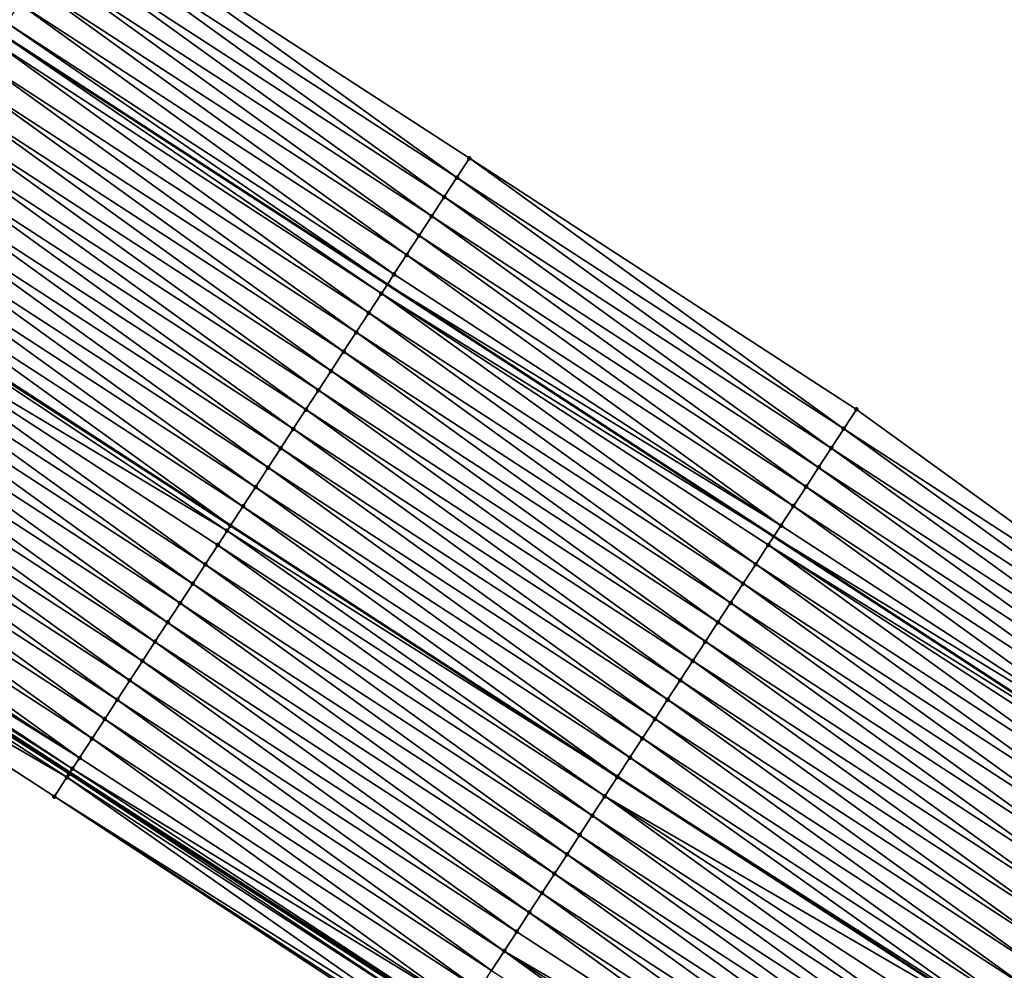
# Model space of a CAD drawing. Header units: feet. Extents: x 2017424 to 2024169, y 808042 to 818730.
# Tile 265 of 329: x 2021634 to 2021676, y 814986 to 815027. Entities that reach past the tile are written whole.
import ezdxf

# ---------------------------------------------------------------- set-up
doc = ezdxf.new("R2010")
doc.units = ezdxf.units.FT
doc.header["$MEASUREMENT"] = 0
for name, color, linetype, lineweight in [('EP_Travel Lane', 172, 'Continuous', 53), ('NB-Road Shots', 141, 'Continuous', 100), ('NB-Road X-Section', 40, 'Continuous', 13), ('STRIPING', 60, 'Continuous', 53)]:
    doc.layers.add(name, color=color, linetype=linetype, lineweight=lineweight)
doc.layers.add('I-77-MM15-17_NB-Surface-BORDER', color=7, linetype='Continuous')
doc.layers.add('I-77-MM15-17_NB-Surface-TIN', color=7, linetype='Continuous')

msp = doc.modelspace()

# ---------------------------------------------------------------- linework, layer by layer
at = {"layer": 'EP_Travel Lane'}
for points in [[(2021582.832072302, 815059.0955359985, 243.9616392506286), (2021599.030006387, 815047.9141946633, 244.4172410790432), (2021615.846685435, 815037.092361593, 244.738032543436), (2021632.660341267, 815026.2724740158, 245.2276006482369), (2021649.444049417, 815015.3863748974, 245.6328222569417), (2021666.188384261, 815004.4595827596, 246.1222507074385), (2021682.93083216, 814993.5340219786, 246.6919908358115), (2021699.67319077, 814982.6085194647, 247.2655303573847), (2021716.415935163, 814971.6827652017, 247.8226491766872), (2021733.158527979, 814960.7571098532, 248.386220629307), (2021749.900246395, 814949.8320251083, 248.9870081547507), (2021766.641807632, 814938.9070429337, 249.5944856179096), (2021783.383765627, 814927.9818018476, 250.1850750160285), (2021800.125270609, 814917.0568563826, 250.7949485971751), (2021816.880822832, 814906.1512384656, 251.4447637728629), (2021833.642137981, 814895.2612604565, 252.1279127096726), (2021850.40309877, 814884.3715126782, 252.8234227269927), (2021867.163695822, 814873.4820012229, 253.5316209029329), (2021883.924481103, 814862.5923674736, 254.2332520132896), (2021900.685677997, 814851.7024662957, 254.9205264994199), (2021917.447460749, 814840.8121844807, 255.587366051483), (2021934.209168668, 814829.9219512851, 256.2568154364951), (2021950.970670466, 814819.0318520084, 256.9334546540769), (2021967.732492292, 814808.1415448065, 257.5989318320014)], [(2021568.657210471, 815038.6342230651, 244.6175538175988), (2021585.467176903, 815027.0171468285, 244.9923675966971), (2021602.204643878, 815016.0722930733, 245.2916457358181), (2021618.939905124, 815005.1288816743, 245.714643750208), (2021635.685867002, 814994.2232422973, 246.0701522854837), (2021652.45550403, 814983.3323883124, 246.500877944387), (2021669.222810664, 814972.4430477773, 247.0306497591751), (2021685.989110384, 814961.5543611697, 247.6032181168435), (2021702.754910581, 814950.6659989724, 248.1970182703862), (2021719.521193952, 814939.7773229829, 248.7702812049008), (2021736.287310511, 814928.8887553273, 249.3506341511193), (2021753.05206261, 814918.0010738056, 249.9889786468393), (2021769.816972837, 814907.1132895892, 250.6206040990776), (2021786.5820769, 814896.2253794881, 251.2439869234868), (2021803.340871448, 814885.3389178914, 251.886172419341), (2021820.10320424, 814874.4482787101, 252.5338270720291), (2021836.863933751, 814863.5586811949, 253.2374042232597), (2021853.625174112, 814852.6687517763, 253.9231614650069), (2021870.385093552, 814841.7796805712, 254.6549955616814), (2021887.146306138, 814830.8897691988, 255.3417227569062), (2021903.907269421, 814820.0000198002, 256.0371455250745), (2021920.669073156, 814809.1097243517, 256.7032531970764), (2021937.431189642, 814798.2192257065, 257.3584516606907), (2021954.191731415, 814787.329750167, 258.0685761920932)]]:
    msp.add_polyline3d(points, dxfattribs=at)
at = {"layer": 'I-77-MM15-17_NB-Surface-BORDER', "color": 3, "linetype": 'Continuous', "lineweight": -3}
for points in [[(2021584.339548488, 815061.2717490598, 243.9029914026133), (2021602.11297352, 815052.6646779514, 244.2960806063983), (2021619.437334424, 815042.624514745, 244.5814149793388), (2021636.213578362, 815031.7479354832, 245.096858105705), (2021653.000137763, 815020.8541687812, 245.475953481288), (2021669.768746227, 815009.9644642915, 245.9597472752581), (2021685.990390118, 814998.2375994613, 246.5423131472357), (2021702.757227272, 814987.3490452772, 247.1013863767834), (2021718.978525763, 814975.6224047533, 247.6986291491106)], [(2021685.199204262, 814960.336178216, 247.5675174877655), (2021668.551094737, 814971.4071849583, 247.001237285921), (2021651.724405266, 814982.2051289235, 246.472331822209), (2021635.01355901, 814993.1868009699, 246.0472084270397), (2021618.250809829, 815004.0651049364, 245.6915828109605)]]:
    msp.add_polyline3d(points, dxfattribs=at)
at = {"layer": 'I-77-MM15-17_NB-Surface-TIN', "color": 128, "linetype": 'Continuous', "lineweight": -3}
for points in [[(2021652.454899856, 815020.015887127, 245.5013422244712), (2021636.213578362, 815031.7479354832, 245.096858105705), (2021635.669274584, 815030.9090472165, 245.1136189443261)], [(2021652.454899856, 815020.015887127, 245.5013422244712), (2021653.000137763, 815020.8541687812, 245.475953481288), (2021636.213578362, 815031.7479354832, 245.096858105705)], [(2021651.909671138, 815019.1775995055, 245.5263404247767), (2021635.669274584, 815030.9090472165, 245.1136189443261), (2021635.124779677, 815030.0702828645, 245.1410732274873)], [(2021651.909671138, 815019.1775995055, 245.5263404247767), (2021652.454899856, 815020.015887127, 245.5013422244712), (2021635.669274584, 815030.9090472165, 245.1136189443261)], [(2021651.3644448, 815018.3393103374, 245.5512374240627), (2021635.124779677, 815030.0702828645, 245.1410732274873), (2021634.580622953, 815029.2312992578, 245.1496065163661)], [(2021651.3644448, 815018.3393103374, 245.5512374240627), (2021651.909671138, 815019.1775995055, 245.5263404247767), (2021635.124779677, 815030.0702828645, 245.1410732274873)], [(2021650.819213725, 815017.5010242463, 245.5763357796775), (2021634.580622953, 815029.2312992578, 245.1496065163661), (2021634.036289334, 815028.3924303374, 245.1680368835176)], [(2021650.819213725, 815017.5010242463, 245.5763357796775), (2021651.3644448, 815018.3393103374, 245.5512374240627), (2021634.580622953, 815029.2312992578, 245.1496065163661)], [(2021650.274005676, 815016.6627232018, 245.6004555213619), (2021634.036289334, 815028.3924303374, 245.1680368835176), (2021633.491862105, 815027.5536221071, 245.1917046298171)], [(2021650.274005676, 815016.6627232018, 245.6004555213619), (2021650.819213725, 815017.5010242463, 245.5763357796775), (2021634.036289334, 815028.3924303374, 245.1680368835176)], [(2021649.728847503, 815015.8243897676, 245.6224554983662), (2021633.491862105, 815027.5536221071, 245.1917046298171), (2021632.947448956, 815026.7148047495, 245.2145846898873)], [(2021649.728847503, 815015.8243897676, 245.6224554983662), (2021650.274005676, 815016.6627232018, 245.6004555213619), (2021633.491862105, 815027.5536221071, 245.1917046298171)], [(2021632.947448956, 815026.7148047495, 245.2145846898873), (2021632.660341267, 815026.2724740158, 245.2276006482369), (2021649.444049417, 815015.3863748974, 245.6328222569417)], [(2021649.728847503, 815015.8243897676, 245.6224554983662), (2021632.947448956, 815026.7148047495, 245.2145846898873), (2021649.444049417, 815015.3863748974, 245.6328222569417)], [(2021649.183740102, 815014.9860233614, 245.642297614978), (2021632.660341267, 815026.2724740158, 245.2276006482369), (2021632.403003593, 815025.8760082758, 245.2392669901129)], [(2021649.183740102, 815014.9860233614, 245.642297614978), (2021649.444049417, 815015.3863748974, 245.6328222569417), (2021632.660341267, 815026.2724740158, 245.2276006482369)], [(2021648.638736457, 815014.1475895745, 245.6577299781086), (2021632.403003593, 815025.8760082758, 245.2392669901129), (2021631.858552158, 815025.0372157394, 245.2642890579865)], [(2021648.638736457, 815014.1475895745, 245.6577299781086), (2021649.183740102, 815014.9860233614, 245.642297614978), (2021632.403003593, 815025.8760082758, 245.2392669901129)], [(2021648.093430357, 815013.3093522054, 245.6860169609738), (2021631.858552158, 815025.0372157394, 245.2642890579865), (2021631.313962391, 815024.1985128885, 245.2970507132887)], [(2021648.093430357, 815013.3093522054, 245.6860169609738), (2021648.638736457, 815014.1475895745, 245.6577299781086), (2021631.858552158, 815025.0372157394, 245.2642890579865)], [(2021647.548028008, 815012.4711773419, 245.7183946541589), (2021631.313962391, 815024.1985128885, 245.2970507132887), (2021630.76941632, 815023.3597817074, 245.3273675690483)], [(2021647.548028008, 815012.4711773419, 245.7183946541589), (2021648.093430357, 815013.3093522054, 245.6860169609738), (2021631.313962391, 815024.1985128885, 245.2970507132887)], [(2021647.002647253, 815011.6329884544, 245.7498545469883), (2021630.76941632, 815023.3597817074, 245.3273675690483), (2021630.224917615, 815022.5210198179, 245.3550343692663)], [(2021647.002647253, 815011.6329884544, 245.7498545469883), (2021647.548028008, 815012.4711773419, 245.7183946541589), (2021630.76941632, 815023.3597817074, 245.3273675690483)], [(2021646.457309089, 815010.7947719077, 245.7795042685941), (2021630.224917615, 815022.5210198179, 245.3550343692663), (2021629.680440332, 815021.6822440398, 245.3815026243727)], [(2021646.457309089, 815010.7947719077, 245.7795042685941), (2021647.002647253, 815011.6329884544, 245.7498545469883), (2021630.224917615, 815022.5210198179, 245.3550343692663)], [(2021645.912028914, 815009.9565177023, 245.8066894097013), (2021629.680440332, 815021.6822440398, 245.3815026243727), (2021629.135952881, 815020.8434748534, 245.4085397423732)], [(2021645.912028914, 815009.9565177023, 245.8066894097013), (2021646.457309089, 815010.7947719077, 245.7795042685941), (2021629.680440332, 815021.6822440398, 245.3815026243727)], [(2021645.366843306, 815009.1182020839, 245.8298553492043), (2021629.135952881, 815020.8434748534, 245.4085397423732), (2021628.591524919, 815020.0046670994, 245.4322485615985)], [(2021645.366843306, 815009.1182020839, 245.8298553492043), (2021645.912028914, 815009.9565177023, 245.8066894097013), (2021629.135952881, 815020.8434748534, 245.4085397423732)], [(2021669.223385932, 815009.1262621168, 245.9903374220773), (2021653.000137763, 815020.8541687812, 245.475953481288), (2021652.454899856, 815020.015887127, 245.5013422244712)], [(2021669.223385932, 815009.1262621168, 245.9903374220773), (2021669.768746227, 815009.9644642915, 245.9597472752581), (2021653.000137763, 815020.8541687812, 245.475953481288)], [(2021644.821709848, 815008.2798525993, 245.8508049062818), (2021628.591524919, 815020.0046670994, 245.4322485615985), (2021628.04712529, 815019.1658409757, 245.4543721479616)], [(2021644.821709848, 815008.2798525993, 245.8508049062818), (2021645.366843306, 815009.1182020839, 245.8298553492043), (2021628.591524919, 815020.0046670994, 245.4322485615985)], [(2021668.67833132, 815008.2878614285, 246.007935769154), (2021652.454899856, 815020.015887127, 245.5013422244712), (2021651.909671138, 815019.1775995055, 245.5263404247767)], [(2021668.67833132, 815008.2878614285, 246.007935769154), (2021669.223385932, 815009.1262621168, 245.9903374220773), (2021652.454899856, 815020.015887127, 245.5013422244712)], [(2021644.276497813, 815007.4415541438, 245.8750940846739), (2021628.04712529, 815019.1658409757, 245.4543721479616), (2021627.502697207, 815018.327033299, 245.4780876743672)], [(2021644.276497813, 815007.4415541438, 245.8750940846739), (2021644.821709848, 815008.2798525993, 245.8508049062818), (2021628.04712529, 815019.1658409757, 245.4543721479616)], [(2021668.133100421, 815007.4495752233, 246.0330264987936), (2021651.909671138, 815019.1775995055, 245.5263404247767), (2021651.3644448, 815018.3393103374, 245.5512374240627)], [(2021668.133100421, 815007.4495752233, 246.0330264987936), (2021668.67833132, 815008.2878614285, 246.007935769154), (2021651.909671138, 815019.1775995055, 245.5263404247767)], [(2021643.731162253, 815006.6033359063, 245.9046331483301), (2021627.502697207, 815018.327033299, 245.4780876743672), (2021626.958229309, 815017.488251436, 245.5040308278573)], [(2021643.731162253, 815006.6033359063, 245.9046331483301), (2021644.276497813, 815007.4415541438, 245.8750940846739), (2021627.502697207, 815018.327033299, 245.4780876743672)], [(2021667.587852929, 815006.6112997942, 246.0588224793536), (2021651.3644448, 815018.3393103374, 245.5512374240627), (2021650.819213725, 815017.5010242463, 245.5763357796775)], [(2021667.587852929, 815006.6112997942, 246.0588224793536), (2021668.133100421, 815007.4495752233, 246.0330264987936), (2021651.3644448, 815018.3393103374, 245.5512374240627)], [(2021643.18581201, 815005.7651272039, 245.9347962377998), (2021626.958229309, 815017.488251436, 245.5040308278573), (2021626.41373608, 815016.6494859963, 245.5313912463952)], [(2021643.18581201, 815005.7651272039, 245.9347962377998), (2021643.731162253, 815006.6033359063, 245.9046331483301), (2021626.958229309, 815017.488251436, 245.5040308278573)], [(2021667.042563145, 815005.7730518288, 246.0864158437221), (2021650.819213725, 815017.5010242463, 245.5763357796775), (2021650.274005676, 815016.6627232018, 245.6004555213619)], [(2021667.042563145, 815005.7730518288, 246.0864158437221), (2021667.587852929, 815006.6112997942, 246.0588224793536), (2021650.819213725, 815017.5010242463, 245.5763357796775)], [(2021626.41373608, 815016.6494859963, 245.5313912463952), (2021625.875502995, 815015.8203321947, 245.5576247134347), (2021642.646859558, 815004.9364176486, 245.958115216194)], [(2021643.18581201, 815005.7651272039, 245.9347962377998), (2021626.41373608, 815016.6494859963, 245.5313912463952), (2021642.646859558, 815004.9364176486, 245.958115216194)], [(2021666.497369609, 815004.9347413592, 246.1099185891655), (2021650.274005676, 815016.6627232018, 245.6004555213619), (2021649.728847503, 815015.8243897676, 245.6224554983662)], [(2021666.497369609, 815004.9347413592, 246.1099185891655), (2021667.042563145, 815005.7730518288, 246.0864158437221), (2021650.274005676, 815016.6627232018, 245.6004555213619)], [(2021642.498105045, 815004.707659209, 245.9639882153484), (2021625.842465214, 815015.7694214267, 245.5588336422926), (2021625.325221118, 815014.9716494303, 245.5597323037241)], [(2021642.640616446, 815004.9268180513, 245.9583853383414), (2021625.869257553, 815015.8107110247, 245.5579291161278), (2021625.842465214, 815015.7694214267, 245.5588336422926)], [(2021642.498105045, 815004.707659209, 245.9639882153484), (2021642.640616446, 815004.9268180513, 245.9583853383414), (2021625.842465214, 815015.7694214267, 245.5588336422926)], [(2021642.640616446, 815004.9268180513, 245.9583853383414), (2021625.875502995, 815015.8203321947, 245.5576247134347), (2021625.869257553, 815015.8107110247, 245.5579291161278)], [(2021642.640616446, 815004.9268180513, 245.9583853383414), (2021642.646859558, 815004.9364176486, 245.958115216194), (2021625.875502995, 815015.8203321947, 245.5576247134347)], [(2021666.497369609, 815004.9347413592, 246.1099185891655), (2021649.728847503, 815015.8243897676, 245.6224554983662), (2021649.444049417, 815015.3863748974, 245.6328222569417)], [(2021649.183740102, 815014.9860233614, 245.642297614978), (2021666.188384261, 815004.4595827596, 246.1222507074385), (2021649.444049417, 815015.3863748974, 245.6328222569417)], [(2021666.497369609, 815004.9347413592, 246.1099185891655), (2021649.444049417, 815015.3863748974, 245.6328222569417), (2021666.188384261, 815004.4595827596, 246.1222507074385)], [(2021641.550987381, 815003.2497048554, 245.9731752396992), (2021625.325221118, 815014.9716494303, 245.5597323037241), (2021624.780961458, 815014.1327325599, 245.5740247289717)], [(2021641.550987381, 815003.2497048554, 245.9731752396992), (2021642.095890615, 815004.0882038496, 245.9620103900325), (2021625.325221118, 815014.9716494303, 245.5597323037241)], [(2021642.095890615, 815004.0882038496, 245.9620103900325), (2021642.498105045, 815004.707659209, 245.9639882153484), (2021625.325221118, 815014.9716494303, 245.5597323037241)], [(2021665.406935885, 815003.2581507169, 246.1589068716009), (2021649.183740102, 815014.9860233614, 245.642297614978), (2021648.638736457, 815014.1475895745, 245.6577299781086)], [(2021665.952217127, 815004.096404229, 246.131676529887), (2021666.188384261, 815004.4595827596, 246.1222507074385), (2021649.183740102, 815014.9860233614, 245.642297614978)], [(2021665.406935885, 815003.2581507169, 246.1589068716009), (2021665.952217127, 815004.096404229, 246.131676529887), (2021649.183740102, 815014.9860233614, 245.642297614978)], [(2021641.006104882, 815002.4111923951, 245.9834588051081), (2021624.780961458, 815014.1327325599, 245.5740247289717), (2021624.236793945, 815013.2937559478, 245.5831616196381)], [(2021641.006104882, 815002.4111923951, 245.9834588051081), (2021641.550987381, 815003.2497048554, 245.9731752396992), (2021624.780961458, 815014.1327325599, 245.5740247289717)], [(2021664.861597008, 815002.4199346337, 246.1885867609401), (2021648.638736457, 815014.1475895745, 245.6577299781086), (2021648.093430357, 815013.3093522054, 245.6860169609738)], [(2021664.861597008, 815002.4199346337, 246.1885867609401), (2021665.406935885, 815003.2581507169, 246.1589068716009), (2021648.638736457, 815014.1475895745, 245.6577299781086)], [(2021640.461293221, 815001.5726339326, 245.9907317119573), (2021624.236793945, 815013.2937559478, 245.5831616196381), (2021623.692448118, 815012.4548949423, 245.6022750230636)], [(2021640.461293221, 815001.5726339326, 245.9907317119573), (2021641.006104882, 815002.4111923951, 245.9834588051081), (2021624.236793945, 815013.2937559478, 245.5831616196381)], [(2021664.316309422, 815001.5816852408, 246.2160866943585), (2021648.093430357, 815013.3093522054, 245.6860169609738), (2021647.548028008, 815012.4711773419, 245.7183946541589)], [(2021664.316309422, 815001.5816852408, 246.2160866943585), (2021664.861597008, 815002.4199346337, 246.1885867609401), (2021648.093430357, 815013.3093522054, 245.6860169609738)], [(2021639.916304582, 815000.7341904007, 246.0055263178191), (2021623.692448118, 815012.4548949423, 245.6022750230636), (2021623.148098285, 815011.6160365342, 245.6216125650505)], [(2021639.916304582, 815000.7341904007, 246.0055263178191), (2021640.461293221, 815001.5726339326, 245.9907317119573), (2021623.692448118, 815012.4548949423, 245.6022750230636)], [(2021663.770996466, 815000.7434523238, 246.2446649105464), (2021647.548028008, 815012.4711773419, 245.7183946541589), (2021647.002647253, 815011.6329884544, 245.7498545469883)], [(2021663.770996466, 815000.7434523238, 246.2446649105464), (2021664.316309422, 815001.5816852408, 246.2160866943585), (2021647.548028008, 815012.4711773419, 245.7183946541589)], [(2021639.371278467, 814999.8957712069, 246.0219137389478), (2021623.148098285, 815011.6160365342, 245.6216125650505), (2021622.6037494, 815010.7771775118, 245.6408970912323)], [(2021639.371278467, 814999.8957712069, 246.0219137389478), (2021639.916304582, 815000.7341904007, 246.0055263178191), (2021623.148098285, 815011.6160365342, 245.6216125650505)], [(2021663.225746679, 814999.9051783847, 246.270558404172), (2021647.002647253, 815011.6329884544, 245.7498545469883), (2021646.457309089, 815010.7947719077, 245.7795042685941)], [(2021663.225746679, 814999.9051783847, 246.270558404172), (2021663.770996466, 815000.7434523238, 246.2446649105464), (2021647.002647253, 815011.6329884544, 245.7498545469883)], [(2021638.826370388, 814999.0572753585, 246.0332844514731), (2021622.6037494, 815010.7771775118, 245.6408970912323), (2021622.059436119, 815009.9382954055, 245.658189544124)], [(2021638.826370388, 814999.0572753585, 246.0332844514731), (2021639.371278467, 814999.8957712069, 246.0219137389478), (2021622.6037494, 815010.7771775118, 245.6408970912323)], [(2021662.680597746, 814999.0668389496, 246.2921654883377), (2021646.457309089, 815010.7947719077, 245.7795042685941), (2021645.912028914, 815009.9565177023, 245.8066894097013)], [(2021662.680597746, 814999.0668389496, 246.2921654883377), (2021663.225746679, 814999.9051783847, 246.270558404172), (2021646.457309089, 815010.7947719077, 245.7795042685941)], [(2021638.28153132, 814998.2187346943, 246.0417221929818), (2021622.059436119, 815009.9382954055, 245.658189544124), (2021621.515234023, 815009.0993412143, 245.669261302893)], [(2021638.28153132, 814998.2187346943, 246.0417221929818), (2021638.826370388, 814999.0572753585, 246.0332844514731), (2021622.059436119, 815009.9382954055, 245.658189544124)], [(2021662.135517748, 814998.2284547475, 246.3108427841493), (2021645.912028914, 815009.9565177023, 245.8066894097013), (2021645.366843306, 815009.1182020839, 245.8298553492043)], [(2021662.135517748, 814998.2284547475, 246.3108427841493), (2021662.680597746, 814999.0668389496, 246.2921654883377), (2021645.912028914, 815009.9565177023, 245.8066894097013)], [(2021685.990390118, 814998.2375994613, 246.5423131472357), (2021669.768746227, 815009.9644642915, 245.9597472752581), (2021669.223385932, 815009.1262621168, 245.9903374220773)], [(2021637.736777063, 814997.3801389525, 246.0465553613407), (2021621.515234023, 815009.0993412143, 245.669261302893), (2021620.971018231, 815008.2603959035, 245.6810994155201)], [(2021637.736777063, 814997.3801389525, 246.0465553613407), (2021638.28153132, 814998.2187346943, 246.0417221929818), (2021621.515234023, 815009.0993412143, 245.669261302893)], [(2021661.590433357, 814997.3900733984, 246.3297067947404), (2021645.366843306, 815009.1182020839, 245.8298553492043), (2021644.821709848, 815008.2798525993, 245.8508049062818)], [(2021661.590433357, 814997.3900733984, 246.3297067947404), (2021662.135517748, 814998.2284547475, 246.3108427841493), (2021645.366843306, 815009.1182020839, 245.8298553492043)], [(2021685.445086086, 814997.399360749, 246.5705119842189), (2021669.223385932, 815009.1262621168, 245.9903374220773), (2021668.67833132, 815008.2878614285, 246.007935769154)], [(2021685.445086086, 814997.399360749, 246.5705119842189), (2021685.990390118, 814998.2375994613, 246.5423131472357), (2021669.223385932, 815009.1262621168, 245.9903374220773)], [(2021637.191998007, 814996.5415593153, 246.0524425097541), (2021620.971018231, 815008.2603959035, 245.6810994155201), (2021620.426833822, 815007.4214302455, 245.6911816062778)], [(2021637.191998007, 814996.5415593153, 246.0524425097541), (2021637.736777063, 814997.3801389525, 246.0465553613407), (2021620.971018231, 815008.2603959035, 245.6810994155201)], [(2021661.045303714, 814996.551721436, 246.3504940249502), (2021644.821709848, 815008.2798525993, 245.8508049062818), (2021644.276497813, 815007.4415541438, 245.8750940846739)], [(2021661.045303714, 814996.551721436, 246.3504940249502), (2021661.590433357, 814997.3900733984, 246.3297067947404), (2021644.821709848, 815008.2798525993, 245.8508049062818)], [(2021684.89969473, 814996.5611787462, 246.6024221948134), (2021668.67833132, 815008.2878614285, 246.007935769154), (2021668.133100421, 815007.4495752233, 246.0330264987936)], [(2021684.89969473, 814996.5611787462, 246.6024221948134), (2021685.445086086, 814997.399360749, 246.5705119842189), (2021668.67833132, 815008.2878614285, 246.007935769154)], [(2021636.647228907, 814995.7029732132, 246.0579065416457), (2021620.426833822, 815007.4214302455, 245.6911816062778), (2021619.882625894, 815006.5824798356, 245.7025796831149)], [(2021636.647228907, 814995.7029732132, 246.0579065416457), (2021637.191998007, 814996.5415593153, 246.0524425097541), (2021620.426833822, 815007.4214302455, 245.6911816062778)], [(2021660.50003608, 814995.7134590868, 246.3771460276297), (2021644.276497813, 815007.4415541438, 245.8750940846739), (2021643.731162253, 815006.6033359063, 245.9046331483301)], [(2021660.50003608, 814995.7134590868, 246.3771460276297), (2021661.045303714, 814996.551721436, 246.3504940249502), (2021644.276497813, 815007.4415541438, 245.8750940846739)], [(2021684.354418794, 814995.7229217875, 246.6294268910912), (2021668.133100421, 815007.4495752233, 246.0330264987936), (2021667.587852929, 815006.6112997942, 246.0588224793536)], [(2021684.354418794, 814995.7229217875, 246.6294268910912), (2021684.89969473, 814996.5611787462, 246.6024221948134), (2021668.133100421, 815007.4495752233, 246.0330264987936)], [(2021636.102417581, 814994.8644145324, 246.0651651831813), (2021619.882625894, 815006.5824798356, 245.7025796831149), (2021619.338419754, 815005.743528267, 245.71387775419)], [(2021636.102417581, 814994.8644145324, 246.0651651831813), (2021636.647228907, 814995.7029732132, 246.0579065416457), (2021619.882625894, 815006.5824798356, 245.7025796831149)], [(2021659.954792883, 814994.8751808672, 246.4027593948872), (2021643.731162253, 815006.6033359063, 245.9046331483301), (2021643.18581201, 815005.7651272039, 245.9347962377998)], [(2021659.954792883, 814994.8751808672, 246.4027593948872), (2021660.50003608, 814995.7134590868, 246.3771460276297), (2021643.731162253, 815006.6033359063, 245.9046331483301)], [(2021683.809173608, 814994.8846448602, 246.6551247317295), (2021667.587852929, 815006.6112997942, 246.0588224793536), (2021667.042563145, 815005.7730518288, 246.0864158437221)], [(2021683.809173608, 814994.8846448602, 246.6551247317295), (2021684.354418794, 814995.7229217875, 246.6294268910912), (2021667.587852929, 815006.6112997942, 246.0588224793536)], [(2021635.795772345, 814994.3926602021, 246.0736308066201), (2021619.129358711, 815005.4212204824, 245.7177587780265), (2021619.059944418, 815005.3141304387, 245.7171429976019)], [(2021636.102417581, 814994.8644145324, 246.0651651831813), (2021619.338419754, 815005.743528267, 245.71387775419), (2021619.129358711, 815005.4212204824, 245.7177587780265)], [(2021635.795772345, 814994.3926602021, 246.0736308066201), (2021636.102417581, 814994.8644145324, 246.0651651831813), (2021619.129358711, 815005.4212204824, 245.7177587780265)], [(2021643.18581201, 815005.7651272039, 245.9347962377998), (2021642.646859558, 815004.9364176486, 245.958115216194), (2021659.415875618, 814994.0464496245, 246.4246053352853)], [(2021659.954792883, 814994.8751808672, 246.4027593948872), (2021643.18581201, 815005.7651272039, 245.9347962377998), (2021659.415875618, 814994.0464496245, 246.4246053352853)], [(2021683.263932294, 814994.0463654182, 246.6806579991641), (2021667.042563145, 815005.7730518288, 246.0864158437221), (2021666.497369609, 815004.9347413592, 246.1099185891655)], [(2021683.263932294, 814994.0463654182, 246.6806579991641), (2021683.809173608, 814994.8846448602, 246.6551247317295), (2021667.042563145, 815005.7730518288, 246.0864158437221)], [(2021635.648725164, 814994.1659885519, 246.0689767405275), (2021618.939905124, 815005.1288816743, 245.714643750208), (2021618.794455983, 815004.9044195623, 245.7116154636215)], [(2021635.795772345, 814994.3926602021, 246.0736308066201), (2021619.059944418, 815005.3141304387, 245.7171429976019), (2021618.939905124, 815005.1288816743, 245.714643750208)], [(2021635.795772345, 814994.3926602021, 246.0736308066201), (2021618.939905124, 815005.1288816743, 245.714643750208), (2021635.685867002, 814994.2232422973, 246.0701522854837)], [(2021635.648725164, 814994.1659885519, 246.0689767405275), (2021635.685867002, 814994.2232422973, 246.0701522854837), (2021618.939905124, 815005.1288816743, 245.714643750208)], [(2021659.409634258, 814994.0368477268, 246.4247784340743), (2021642.646859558, 815004.9364176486, 245.958115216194), (2021642.640616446, 815004.9268180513, 245.9583853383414)], [(2021659.41543728, 814994.0457755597, 246.4246231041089), (2021659.415875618, 814994.0464496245, 246.4246053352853), (2021642.646859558, 815004.9364176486, 245.958115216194)], [(2021659.409634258, 814994.0368477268, 246.4247784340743), (2021659.41543728, 814994.0457755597, 246.4246231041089), (2021642.646859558, 815004.9364176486, 245.958115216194)], [(2021635.557785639, 814994.0257393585, 246.0647998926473), (2021618.794455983, 815004.9044195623, 245.7116154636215), (2021618.250809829, 815004.0651049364, 245.6915828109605)], [(2021635.557785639, 814994.0257393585, 246.0647998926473), (2021635.648725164, 814994.1659885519, 246.0689767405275), (2021618.794455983, 815004.9044195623, 245.7116154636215)], [(2021658.865098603, 814993.1981100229, 246.4203206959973), (2021642.498105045, 815004.707659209, 245.9639882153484), (2021642.095890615, 815004.0882038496, 245.9620103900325)], [(2021659.409634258, 814994.0368477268, 246.4247784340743), (2021642.640616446, 815004.9268180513, 245.9583853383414), (2021642.498105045, 815004.707659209, 245.9639882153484)], [(2021658.865098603, 814993.1981100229, 246.4203206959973), (2021659.409634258, 814994.0368477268, 246.4247784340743), (2021642.498105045, 815004.707659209, 245.9639882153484)], [(2021683.263932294, 814994.0463654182, 246.6806579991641), (2021666.497369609, 815004.9347413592, 246.1099185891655), (2021666.188384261, 815004.4595827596, 246.1222507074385)], [(2021658.320179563, 814992.3596212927, 246.4321571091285), (2021642.095890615, 815004.0882038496, 245.9620103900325), (2021641.550987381, 815003.2497048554, 245.9731752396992)], [(2021658.320179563, 814992.3596212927, 246.4321571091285), (2021658.865098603, 814993.1981100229, 246.4203206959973), (2021642.095890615, 815004.0882038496, 245.9620103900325)], [(2021682.173816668, 814992.3695682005, 246.7161266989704), (2021665.952217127, 815004.096404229, 246.131676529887), (2021665.406935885, 815003.2581507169, 246.1589068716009)], [(2021665.952217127, 815004.096404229, 246.131676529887), (2021682.93083216, 814993.5340219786, 246.6919908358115), (2021666.188384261, 815004.4595827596, 246.1222507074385)], [(2021682.718855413, 814993.2079791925, 246.6992027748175), (2021682.93083216, 814993.5340219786, 246.6919908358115), (2021665.952217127, 815004.096404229, 246.131676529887)], [(2021682.173816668, 814992.3695682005, 246.7161266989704), (2021682.718855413, 814993.2079791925, 246.6992027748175), (2021665.952217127, 815004.096404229, 246.131676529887)], [(2021683.263932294, 814994.0463654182, 246.6806579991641), (2021666.188384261, 815004.4595827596, 246.1222507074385), (2021682.93083216, 814993.5340219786, 246.6919908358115)], [(2021635.557785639, 814994.0257393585, 246.0647998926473), (2021618.250809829, 815004.0651049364, 245.6915828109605), (2021635.01355901, 814993.1868009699, 246.0472084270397)], [(2021657.775442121, 814991.5210146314, 246.4362754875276), (2021641.550987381, 815003.2497048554, 245.9731752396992), (2021641.006104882, 815002.4111923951, 245.9834588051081)], [(2021657.775442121, 814991.5210146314, 246.4362754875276), (2021658.320179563, 814992.3596212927, 246.4321571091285), (2021641.550987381, 815003.2497048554, 245.9731752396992)], [(2021681.628504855, 814991.5313345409, 246.7446562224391), (2021665.406935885, 815003.2581507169, 246.1589068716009), (2021664.861597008, 815002.4199346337, 246.1885867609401)], [(2021681.628504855, 814991.5313345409, 246.7446562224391), (2021682.173816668, 814992.3695682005, 246.7161266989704), (2021665.406935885, 815003.2581507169, 246.1589068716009)], [(2021657.230620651, 814990.6824625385, 246.4439651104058), (2021641.006104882, 815002.4111923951, 245.9834588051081), (2021640.461293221, 815001.5726339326, 245.9907317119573)], [(2021657.230620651, 814990.6824625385, 246.4439651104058), (2021657.775442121, 814991.5210146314, 246.4362754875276), (2021641.006104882, 815002.4111923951, 245.9834588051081)], [(2021681.083257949, 814990.6930587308, 246.7704271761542), (2021664.861597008, 815002.4199346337, 246.1885867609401), (2021664.316309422, 815001.5816852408, 246.2160866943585)], [(2021681.083257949, 814990.6930587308, 246.7704271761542), (2021681.628504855, 814991.5313345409, 246.7446562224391), (2021664.861597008, 815002.4199346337, 246.1885867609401)], [(2021656.685681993, 814989.8439865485, 246.4566353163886), (2021640.461293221, 815001.5726339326, 245.9907317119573), (2021639.916304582, 815000.7341904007, 246.0055263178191)], [(2021656.685681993, 814989.8439865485, 246.4566353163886), (2021657.230620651, 814990.6824625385, 246.4439651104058), (2021640.461293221, 815001.5726339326, 245.9907317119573)], [(2021680.53800629, 814989.8547860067, 246.7964000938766), (2021664.316309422, 815001.5816852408, 246.2160866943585), (2021663.770996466, 815000.7434523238, 246.2446649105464)], [(2021680.53800629, 814989.8547860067, 246.7964000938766), (2021681.083257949, 814990.6930587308, 246.7704271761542), (2021664.316309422, 815001.5816852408, 246.2160866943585)], [(2021656.140716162, 814989.0055282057, 246.4704604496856), (2021639.916304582, 815000.7341904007, 246.0055263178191), (2021639.371278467, 814999.8957712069, 246.0219137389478)], [(2021656.140716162, 814989.0055282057, 246.4704604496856), (2021656.685681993, 814989.8439865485, 246.4566353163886), (2021639.916304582, 815000.7341904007, 246.0055263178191)], [(2021679.992818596, 814989.0164717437, 246.8196544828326), (2021663.770996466, 815000.7434523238, 246.2446649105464), (2021663.225746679, 814999.9051783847, 246.270558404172)], [(2021679.992818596, 814989.0164717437, 246.8196544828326), (2021680.53800629, 814989.8547860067, 246.7964000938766), (2021663.770996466, 815000.7434523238, 246.2446649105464)], [(2021655.595862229, 814988.1669971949, 246.4795298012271), (2021639.371278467, 814999.8957712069, 246.0219137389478), (2021638.826370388, 814999.0572753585, 246.0332844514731)], [(2021655.595862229, 814988.1669971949, 246.4795298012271), (2021656.140716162, 814989.0055282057, 246.4704604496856), (2021639.371278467, 814999.8957712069, 246.0219137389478)], [(2021679.447700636, 814988.1781121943, 246.8399451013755), (2021663.225746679, 814999.9051783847, 246.270558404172), (2021662.680597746, 814999.0668389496, 246.2921654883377)], [(2021679.447700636, 814988.1781121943, 246.8399451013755), (2021679.992818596, 814989.0164717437, 246.8196544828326), (2021663.225746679, 814999.9051783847, 246.270558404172)], [(2021655.051112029, 814987.3283988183, 246.4841903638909), (2021638.826370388, 814999.0572753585, 246.0332844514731), (2021638.28153132, 814998.2187346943, 246.0417221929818)], [(2021655.051112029, 814987.3283988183, 246.4841903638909), (2021655.595862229, 814988.1669971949, 246.4795298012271), (2021638.826370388, 814999.0572753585, 246.0332844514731)], [(2021678.902629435, 814987.3397222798, 246.8582484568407), (2021662.680597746, 814999.0668389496, 246.2921654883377), (2021662.135517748, 814998.2284547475, 246.3108427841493)], [(2021678.902629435, 814987.3397222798, 246.8582484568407), (2021679.447700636, 814988.1781121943, 246.8399451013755), (2021662.680597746, 814999.0668389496, 246.2921654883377)], [(2021654.506511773, 814986.4897030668, 246.4824782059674), (2021638.28153132, 814998.2187346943, 246.0417221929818), (2021637.736777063, 814997.3801389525, 246.0465553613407)], [(2021654.506511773, 814986.4897030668, 246.4824782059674), (2021655.051112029, 814987.3283988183, 246.4841903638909), (2021638.28153132, 814998.2187346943, 246.0417221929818)], [(2021678.357587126, 814986.5013136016, 246.8753238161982), (2021662.135517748, 814998.2284547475, 246.3108427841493), (2021661.590433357, 814997.3900733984, 246.3297067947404)], [(2021678.357587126, 814986.5013136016, 246.8753238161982), (2021678.902629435, 814987.3397222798, 246.8582484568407), (2021662.135517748, 814998.2284547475, 246.3108427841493)], [(2021653.961822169, 814985.6510653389, 246.4845634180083), (2021637.736777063, 814997.3801389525, 246.0465553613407), (2021637.191998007, 814996.5415593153, 246.0524425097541)], [(2021653.961822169, 814985.6510653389, 246.4845634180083), (2021654.506511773, 814986.4897030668, 246.4824782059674), (2021637.736777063, 814997.3801389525, 246.0465553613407)], [(2021677.8124708, 814985.6629529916, 246.8955450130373), (2021661.590433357, 814997.3900733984, 246.3297067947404), (2021661.045303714, 814996.551721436, 246.3504940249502)], [(2021677.8124708, 814985.6629529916, 246.8955450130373), (2021678.357587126, 814986.5013136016, 246.8753238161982), (2021661.590433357, 814997.3900733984, 246.3297067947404)], [(2021653.417086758, 814984.8124573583, 246.4885954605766), (2021637.191998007, 814996.5415593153, 246.0524425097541), (2021636.647228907, 814995.7029732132, 246.0579065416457)], [(2021653.417086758, 814984.8124573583, 246.4885954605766), (2021653.961822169, 814985.6510653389, 246.4845634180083), (2021637.191998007, 814996.5415593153, 246.0524425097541)], [(2021677.267262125, 814984.8246523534, 246.9196910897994), (2021661.045303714, 814996.551721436, 246.3504940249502), (2021660.50003608, 814995.7134590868, 246.3771460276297)], [(2021677.267262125, 814984.8246523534, 246.9196910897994), (2021677.8124708, 814985.6629529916, 246.8955450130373), (2021661.045303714, 814996.551721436, 246.3504940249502)], [(2021652.872249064, 814983.9739158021, 246.4969746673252), (2021636.647228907, 814995.7029732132, 246.0579065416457), (2021636.102417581, 814994.8644145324, 246.0651651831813)], [(2021652.872249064, 814983.9739158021, 246.4969746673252), (2021653.417086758, 814984.8124573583, 246.4885954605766), (2021636.647228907, 814995.7029732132, 246.0579065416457)], [(2021676.722075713, 814983.9863372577, 246.9428909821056), (2021660.50003608, 814995.7134590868, 246.3771460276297), (2021659.954792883, 814994.8751808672, 246.4027593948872)], [(2021676.722075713, 814983.9863372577, 246.9428909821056), (2021677.267262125, 814984.8246523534, 246.9196910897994), (2021660.50003608, 814995.7134590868, 246.3771460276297)], [(2021652.872249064, 814983.9739158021, 246.4969746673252), (2021636.102417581, 814994.8644145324, 246.0651651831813), (2021635.795772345, 814994.3926602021, 246.0736308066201)], [(2021676.258629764, 814983.2735031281, 246.9585621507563), (2021659.954792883, 814994.8751808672, 246.4027593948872), (2021659.415875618, 814994.0464496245, 246.4246053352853)], [(2021676.258629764, 814983.2735031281, 246.9585621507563), (2021676.722075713, 814983.9863372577, 246.9428909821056), (2021659.954792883, 814994.8751808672, 246.4027593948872)], [(2021652.518384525, 814983.4293411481, 246.5033190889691), (2021635.795772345, 814994.3926602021, 246.0736308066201), (2021635.685867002, 814994.2232422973, 246.0701522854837)], [(2021652.518384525, 814983.4293411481, 246.5033190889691), (2021652.872249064, 814983.9739158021, 246.4969746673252), (2021635.795772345, 814994.3926602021, 246.0736308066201)], [(2021651.936966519, 814982.5332473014, 246.4879408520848), (2021635.557785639, 814994.0257393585, 246.0647998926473), (2021635.01355901, 814993.1868009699, 246.0472084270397)], [(2021652.327633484, 814983.1352300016, 246.4959137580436), (2021635.648725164, 814994.1659885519, 246.0689767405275), (2021635.557785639, 814994.0257393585, 246.0647998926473)], [(2021651.936966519, 814982.5332473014, 246.4879408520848), (2021652.327633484, 814983.1352300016, 246.4959137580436), (2021635.557785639, 814994.0257393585, 246.0647998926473)], [(2021635.648725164, 814994.1659885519, 246.0689767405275), (2021652.45550403, 814983.3323883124, 246.500877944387), (2021635.685867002, 814994.2232422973, 246.0701522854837)], [(2021652.327633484, 814983.1352300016, 246.4959137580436), (2021652.45550403, 814983.3323883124, 246.500877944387), (2021635.648725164, 814994.1659885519, 246.0689767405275)], [(2021652.518384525, 814983.4293411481, 246.5033190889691), (2021635.685867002, 814994.2232422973, 246.0701522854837), (2021652.45550403, 814983.3323883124, 246.500877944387)], [(2021676.17702579, 814983.1479335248, 246.9602899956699), (2021659.409634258, 814994.0368477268, 246.4247784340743), (2021658.865098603, 814993.1981100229, 246.4203206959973)], [(2021676.17702579, 814983.1479335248, 246.9602899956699), (2021659.41543728, 814994.0457755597, 246.4246231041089), (2021659.409634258, 814994.0368477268, 246.4247784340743)], [(2021676.17702579, 814983.1479335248, 246.9602899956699), (2021659.415875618, 814994.0464496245, 246.4246053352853), (2021659.41543728, 814994.0457755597, 246.4246231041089)], [(2021676.258629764, 814983.2735031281, 246.9585621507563), (2021659.415875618, 814994.0464496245, 246.4246053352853), (2021676.183266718, 814983.1575368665, 246.9601578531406)], [(2021676.17702579, 814983.1479335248, 246.9602899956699), (2021676.183266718, 814983.1575368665, 246.9601578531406), (2021659.415875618, 814994.0464496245, 246.4246053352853)], [(2021651.78345322, 814982.2962615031, 246.4763515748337), (2021635.01355901, 814993.1868009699, 246.0472084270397), (2021651.724405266, 814982.2051289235, 246.472331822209)], [(2021651.78345322, 814982.2962615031, 246.4763515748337), (2021651.936966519, 814982.5332473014, 246.4879408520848), (2021635.01355901, 814993.1868009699, 246.0472084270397)], [(2021675.087379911, 814981.4708312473, 246.9757939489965), (2021658.865098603, 814993.1981100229, 246.4203206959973), (2021658.320179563, 814992.3596212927, 246.4321571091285)], [(2021675.087379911, 814981.4708312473, 246.9757939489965), (2021675.632324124, 814982.3093036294, 246.9628877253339), (2021658.865098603, 814993.1981100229, 246.4203206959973)], [(2021675.632324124, 814982.3093036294, 246.9628877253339), (2021676.17702579, 814983.1479335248, 246.9602899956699), (2021658.865098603, 814993.1981100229, 246.4203206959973)], [(2021674.542636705, 814980.6322283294, 246.9801572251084), (2021658.320179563, 814992.3596212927, 246.4321571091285), (2021657.775442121, 814991.5210146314, 246.4362754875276)], [(2021674.542636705, 814980.6322283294, 246.9801572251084), (2021675.087379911, 814981.4708312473, 246.9757939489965), (2021658.320179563, 814992.3596212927, 246.4321571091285)], [(2021673.997873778, 814979.7936382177, 246.9853586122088), (2021657.775442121, 814991.5210146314, 246.4362754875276), (2021657.230620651, 814990.6824625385, 246.4439651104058)], [(2021673.997873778, 814979.7936382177, 246.9853586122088), (2021674.542636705, 814980.6322283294, 246.9801572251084), (2021657.775442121, 814991.5210146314, 246.4362754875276)], [(2021673.453000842, 814978.9551195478, 246.9952355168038), (2021657.230620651, 814990.6824625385, 246.4439651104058), (2021656.685681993, 814989.8439865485, 246.4566353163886)], [(2021673.453000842, 814978.9551195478, 246.9952355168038), (2021673.997873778, 814979.7936382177, 246.9853586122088), (2021657.230620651, 814990.6824625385, 246.4439651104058)], [(2021672.908060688, 814978.1166445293, 247.007969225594), (2021656.685681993, 814989.8439865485, 246.4566353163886), (2021656.140716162, 814989.0055282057, 246.4704604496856)], [(2021672.908060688, 814978.1166445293, 247.007969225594), (2021673.453000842, 814978.9551195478, 246.9952355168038), (2021656.685681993, 814989.8439865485, 246.4566353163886)], [(2021672.36325662, 814977.2780811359, 247.0149192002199), (2021656.140716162, 814989.0055282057, 246.4704604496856), (2021655.595862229, 814988.1669971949, 246.4795298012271)], [(2021672.36325662, 814977.2780811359, 247.0149192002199), (2021672.908060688, 814978.1166445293, 247.007969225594), (2021656.140716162, 814989.0055282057, 246.4704604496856)], [(2021671.818560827, 814976.4394474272, 247.017267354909), (2021655.595862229, 814988.1669971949, 246.4795298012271), (2021655.051112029, 814987.3283988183, 246.4841903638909)], [(2021671.818560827, 814976.4394474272, 247.017267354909), (2021672.36325662, 814977.2780811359, 247.0149192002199), (2021655.595862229, 814988.1669971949, 246.4795298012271)], [(2021671.818560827, 814976.4394474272, 247.017267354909), (2021655.051112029, 814987.3283988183, 246.4841903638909), (2021654.506511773, 814986.4897030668, 246.4824782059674)], [(2021670.729159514, 814974.7621863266, 247.0223770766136), (2021654.506511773, 814986.4897030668, 246.4824782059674), (2021653.961822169, 814985.6510653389, 246.4845634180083)], [(2021670.729159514, 814974.7621863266, 247.0223770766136), (2021671.273936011, 814975.6007676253, 247.0165989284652), (2021654.506511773, 814986.4897030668, 246.4824782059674)], [(2021671.273936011, 814975.6007676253, 247.0165989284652), (2021671.818560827, 814976.4394474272, 247.017267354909), (2021654.506511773, 814986.4897030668, 246.4824782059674)]]:
    msp.add_3dface(points, dxfattribs=at)
at = {"layer": 'NB-Road Shots', "lineweight": 100}
for p in [(2021653.000137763, 815020.8541687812, 245.475953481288), (2021652.454899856, 815020.015887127, 245.5013422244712), (2021651.909671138, 815019.1775995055, 245.5263404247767), (2021651.3644448, 815018.3393103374, 245.5512374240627), (2021650.819213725, 815017.5010242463, 245.5763357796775), (2021650.274005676, 815016.6627232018, 245.6004555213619), (2021649.728847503, 815015.8243897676, 245.6224554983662), (2021649.183740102, 815014.9860233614, 245.642297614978), (2021648.638736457, 815014.1475895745, 245.6577299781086), (2021648.093430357, 815013.3093522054, 245.6860169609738), (2021647.548028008, 815012.4711773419, 245.7183946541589), (2021647.002647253, 815011.6329884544, 245.7498545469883), (2021646.457309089, 815010.7947719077, 245.7795042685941), (2021645.912028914, 815009.9565177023, 245.8066894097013), (2021669.768746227, 815009.9644642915, 245.9597472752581), (2021645.366843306, 815009.1182020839, 245.8298553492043), (2021669.223385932, 815009.1262621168, 245.9903374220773), (2021644.821709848, 815008.2798525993, 245.8508049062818), (2021668.67833132, 815008.2878614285, 246.007935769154), (2021644.276497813, 815007.4415541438, 245.8750940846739), (2021668.133100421, 815007.4495752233, 246.0330264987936), (2021643.731162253, 815006.6033359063, 245.9046331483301), (2021667.587852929, 815006.6112997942, 246.0588224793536), (2021643.18581201, 815005.7651272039, 245.9347962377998), (2021667.042563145, 815005.7730518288, 246.0864158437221), (2021642.498105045, 815004.707659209, 245.9639882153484), (2021642.640616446, 815004.9268180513, 245.9583853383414), (2021666.497369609, 815004.9347413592, 246.1099185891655), (2021642.095890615, 815004.0882038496, 245.9620103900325), (2021665.952217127, 815004.096404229, 246.131676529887), (2021641.550987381, 815003.2497048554, 245.9731752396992), (2021665.406935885, 815003.2581507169, 246.1589068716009), (2021641.006104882, 815002.4111923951, 245.9834588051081), (2021664.861597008, 815002.4199346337, 246.1885867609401), (2021640.461293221, 815001.5726339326, 245.9907317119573), (2021664.316309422, 815001.5816852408, 246.2160866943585), (2021639.916304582, 815000.7341904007, 246.0055263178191), (2021663.770996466, 815000.7434523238, 246.2446649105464), (2021639.371278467, 814999.8957712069, 246.0219137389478), (2021663.225746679, 814999.9051783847, 246.270558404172), (2021638.826370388, 814999.0572753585, 246.0332844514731), (2021662.680597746, 814999.0668389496, 246.2921654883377), (2021638.28153132, 814998.2187346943, 246.0417221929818), (2021662.135517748, 814998.2284547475, 246.3108427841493), (2021637.736777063, 814997.3801389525, 246.0465553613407), (2021661.590433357, 814997.3900733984, 246.3297067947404), (2021637.191998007, 814996.5415593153, 246.0524425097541), (2021661.045303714, 814996.551721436, 246.3504940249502), (2021636.647228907, 814995.7029732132, 246.0579065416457), (2021660.50003608, 814995.7134590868, 246.3771460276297), (2021636.102417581, 814994.8644145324, 246.0651651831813), (2021659.954792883, 814994.8751808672, 246.4027593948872), (2021635.795772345, 814994.3926602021, 246.0736308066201), (2021635.557785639, 814994.0257393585, 246.0647998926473), (2021635.648725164, 814994.1659885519, 246.0689767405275), (2021659.409634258, 814994.0368477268, 246.4247784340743), (2021659.41543728, 814994.0457755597, 246.4246231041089), (2021635.01355901, 814993.1868009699, 246.0472084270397), (2021658.865098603, 814993.1981100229, 246.4203206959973), (2021658.320179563, 814992.3596212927, 246.4321571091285), (2021657.775442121, 814991.5210146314, 246.4362754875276), (2021657.230620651, 814990.6824625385, 246.4439651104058), (2021656.685681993, 814989.8439865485, 246.4566353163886), (2021656.140716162, 814989.0055282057, 246.4704604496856), (2021655.595862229, 814988.1669971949, 246.4795298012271), (2021655.051112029, 814987.3283988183, 246.4841903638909), (2021654.506511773, 814986.4897030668, 246.4824782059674)]:
    msp.add_point(p, dxfattribs=at)
at = {"layer": 'NB-Road X-Section', "extrusion": (0.8388921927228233, -0.5438808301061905, 0.02129628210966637), "elevation": 1252659.912118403, "flags": 128}
msp.add_lwpolyline([(1783657.470590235, -26437.89790923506), (1783656.470590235, -26437.88114459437), (1783655.470590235, -26437.85368408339), (1783654.470590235, -26437.8451488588), (1783653.470590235, -26437.82671431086), (1783652.470590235, -26437.80304119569), (1783651.470590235, -26437.78015594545), (1783650.470590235, -26437.7554680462), (1783649.470590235, -26437.73044030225), (1783648.470590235, -26437.6976712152), (1783647.470590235, -26437.66734748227), (1783646.470590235, -26437.63967440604), (1783645.470590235, -26437.61320014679), (1783644.470590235, -26437.58615689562), (1783643.470590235, -26437.5624426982), (1783642.470590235, -26437.54031409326), (1783641.470590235, -26437.51659318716), (1783640.470590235, -26437.49064414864), (1783639.470590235, -26437.46327752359), (1783638.470590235, -26437.43673363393), (1783638.421369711, -26437.43582890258), (1783637.470590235, -26437.43493003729), (1783636.470590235, -26437.42063436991), (1783635.470590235, -26437.41149540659), (1783634.470590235, -26437.39237766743), (1783633.470590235, -26437.37303573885), (1783632.470590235, -26437.35374683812), (1783631.470590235, -26437.33645046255), (1783630.470590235, -26437.32537619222), (1783629.470590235, -26437.31353539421), (1783628.470590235, -26437.30345091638), (1783627.470590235, -26437.29205025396), (1783626.470590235, -26437.28074962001), (1783626.08641733, -26437.27686771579), (1783625.958798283, -26437.2774836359), (1783625.470590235, -26437.28301242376), (1783624.470590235, -26437.30304962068)], dxfattribs=at)
at = {"layer": 'NB-Road X-Section', "extrusion": (0.8383397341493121, -0.5444263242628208, 0.02804402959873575), "elevation": 1251120.114979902, "flags": 128}
msp.add_lwpolyline([(1784607.383983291, -34854.68231759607), (1784606.383983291, -34854.65691886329), (1784605.383983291, -34854.63191082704), (1784604.383983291, -34854.60700403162), (1784603.383983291, -34854.58189580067), (1784602.383983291, -34854.55776656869), (1784601.383983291, -34854.53575793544), (1784600.383983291, -34854.51590801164), (1784599.383983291, -34854.50046957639), (1784598.383983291, -34854.47217146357), (1784597.383983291, -34854.43978103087), (1784596.383983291, -34854.40830875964), (1784595.383983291, -34854.37864737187), (1784594.383983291, -34854.35145153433), (1784593.383983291, -34854.32827647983), (1784592.383983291, -34854.30731867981), (1784591.383983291, -34854.28301994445), (1784590.383983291, -34854.25346925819), (1784589.383983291, -34854.22329430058), (1784588.383983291, -34854.19969591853), (1784588.122563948, -34854.19409083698), (1784587.383983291, -34854.19606944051), (1784586.383983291, -34854.18490019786), (1784585.383983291, -34854.17461258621), (1784584.383983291, -34854.1673368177), (1784583.383983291, -34854.15253639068), (1784582.383983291, -34854.13614252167), (1784581.383983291, -34854.12476733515), (1784580.383983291, -34854.11632627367), (1784579.383983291, -34854.11149120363), (1784578.383983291, -34854.10560173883), (1784577.383983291, -34854.10013555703), (1784576.383983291, -34854.09287405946), (1784575.821325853, -34854.0844051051), (1784575.551135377, -34854.0890610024), (1784575.383983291, -34854.09323949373), (1784574.383983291, -34854.11083788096)], dxfattribs=at)
at = {"layer": 'NB-Road X-Section', "extrusion": (0.8383397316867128, -0.5444263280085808, 0.02804403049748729), "elevation": 1251140.106948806, "flags": 128}
msp.add_lwpolyline([(1784607.389596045, -34854.76033519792), (1784606.389596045, -34854.72973301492), (1784605.389596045, -34854.71212774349), (1784604.389596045, -34854.68702714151), (1784603.389596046, -34854.66122101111), (1784602.389596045, -34854.63361678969), (1784601.389596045, -34854.61010479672), (1784600.389596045, -34854.588338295), (1784599.389596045, -34854.56109723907), (1784598.389596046, -34854.53140567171), (1784597.389596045, -34854.50389491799), (1784596.389596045, -34854.47530545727), (1784595.389596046, -34854.44940177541), (1784594.389596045, -34854.4277861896), (1784593.389596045, -34854.4091015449), (1784592.389596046, -34854.39023011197), (1784591.389596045, -34854.3694347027), (1784590.389596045, -34854.34277221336), (1784589.389596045, -34854.31714876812), (1784588.400244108, -34854.29527645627), (1784588.389596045, -34854.2951210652), (1784587.389596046, -34854.29958055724), (1784586.389596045, -34854.28773948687), (1784585.389596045, -34854.28361948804), (1784584.389596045, -34854.27592683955), (1784583.389596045, -34854.26325164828), (1784582.389596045, -34854.24942107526), (1784581.389596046, -34854.24034815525), (1784580.389596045, -34854.23568575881), (1784579.389596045, -34854.23739859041), (1784578.389596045, -34854.2353125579), (1784577.389596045, -34854.23127892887), (1784576.389596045, -34854.22289642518), (1784575.74014887, -34854.21654950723), (1784575.389596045, -34854.2239577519), (1784574.671958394, -34854.23193379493), (1784574.389596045, -34854.24352763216), (1784574.281006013, -34854.24754896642)], dxfattribs=at)
at = {"layer": 'NB-Road X-Section', "extrusion": (0.8383397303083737, -0.5444263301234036, 0.02804403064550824), "elevation": 1251160.102438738, "flags": 128}
msp.add_lwpolyline([(1784606.392756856, -34854.7387002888), (1784605.392756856, -34854.71049035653), (1784604.392756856, -34854.67856759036), (1784603.392756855, -34854.65155226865), (1784602.392756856, -34854.62584431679), (1784601.392756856, -34854.60030100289), (1784600.392756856, -34854.5817489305), (1784599.392756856, -34854.56481834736), (1784598.392756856, -34854.53627759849), (1784597.392756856, -34854.51049650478), (1784596.392756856, -34854.4845133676), (1784595.392756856, -34854.46124982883), (1784594.392756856, -34854.44095122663), (1784593.392756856, -34854.42264066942), (1784592.392756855, -34854.4055585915), (1784591.392756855, -34854.3853294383), (1784590.392756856, -34854.36117386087), (1784589.392756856, -34854.3379648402), (1784588.542513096, -34854.32228750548), (1784588.392756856, -34854.32055898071), (1784587.392756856, -34854.31796022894), (1784586.392756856, -34854.3050489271), (1784585.392756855, -34854.30068393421), (1784584.392756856, -34854.29548050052), (1784583.392756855, -34854.2855997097), (1784582.392756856, -34854.27286099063), (1784581.392756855, -34854.26590828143), (1784580.392756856, -34854.26355920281), (1784579.392756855, -34854.26422789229), (1784578.392756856, -34854.25844747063), (1784577.392756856, -34854.25325183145), (1784576.392756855, -34854.25035134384), (1784575.756227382, -34854.24757906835), (1784575.392756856, -34854.25489039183), (1784574.668227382, -34854.26579311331), (1784574.392756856, -34854.27959557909)], dxfattribs=at)
at = {"layer": 'STRIPING'}
msp.add_polyline3d([(2021575.804355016, 815048.9507526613, 244.2670976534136), (2021592.319836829, 815037.5756417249, 244.7068741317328), (2021609.099441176, 815026.6968385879, 245.0331489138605), (2021625.875502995, 815015.8203321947, 245.5576247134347), (2021642.646859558, 815004.9364176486, 245.958115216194), (2021659.415875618, 814994.0464496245, 246.4246053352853), (2021676.183266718, 814983.1575368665, 246.9601578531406), (2021692.949777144, 814972.2691960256, 247.53313987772), (2021709.716154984, 814961.3809412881, 248.1117571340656), (2021726.482310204, 814950.492831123, 248.6998357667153), (2021743.248966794, 814939.6043953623, 249.2666057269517), (2021760.014638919, 814928.716598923, 249.875216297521), (2021776.780669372, 814917.8285697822, 250.4685978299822), (2021793.54623637, 814906.9408416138, 251.0816760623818), (2021810.308339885, 814896.0524061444, 251.7189630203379), (2021827.069980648, 814885.1622165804, 252.3907551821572), (2021843.829790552, 814874.2732165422, 253.1264088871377), (2021860.590809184, 814863.3834311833, 253.8199011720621), (2021877.352458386, 814852.4932361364, 254.4913989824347), (2021894.113893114, 814841.6031804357, 255.1703776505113), (2021910.875709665, 814830.7128766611, 255.8360380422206), (2021927.636674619, 814819.8231261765, 256.5314027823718), (2021944.398523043, 814808.932801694, 257.1959514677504), (2021961.159329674, 814798.0431540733, 257.8968384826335)], dxfattribs=at)

doc.saveas('drawing.dxf')
